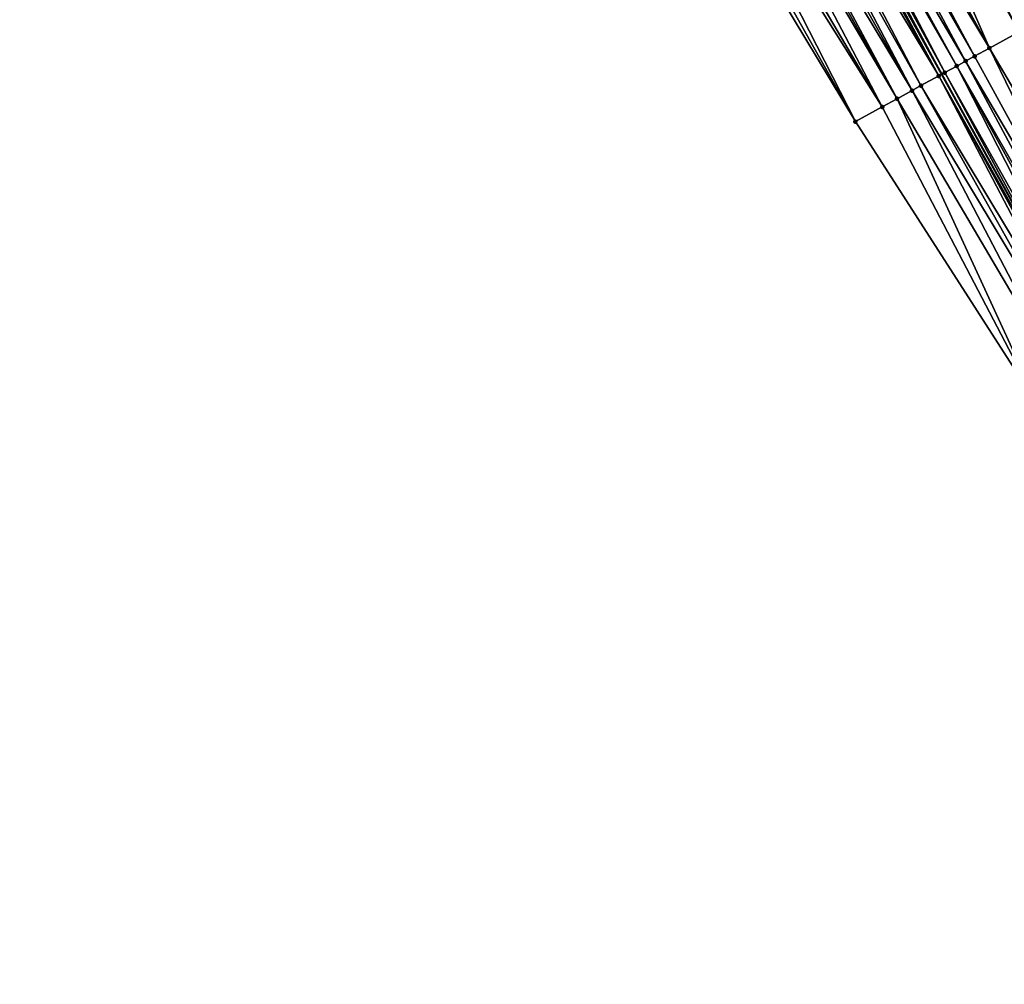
# Model space of a CAD drawing. Header units: feet. Extents: x 2004186 to 2014793, y 836912 to 864902.
# Tile 360 of 656: x 2009977 to 2010035, y 848602 to 848659. Entities that reach past the tile are written whole.
import ezdxf

# ---------------------------------------------------------------- set-up
doc = ezdxf.new("R2010")
doc.units = ezdxf.units.FT
doc.header["$LTSCALE"] = 100
doc.header["$MEASUREMENT"] = 0
for name, color, linetype, lineweight in [('EP_Travel Lane', 5, 'Continuous', 40), ('Road Shots', 4, 'Continuous', 200), ('Road X-Section', 30, 'Continuous', 13)]:
    doc.layers.add(name, color=color, linetype=linetype, lineweight=lineweight)
doc.layers.add('I-77 SB_MM21-27-Surface-Border', color=7, linetype='Continuous')
doc.layers.add('I-77 SB_MM21-27-Surface-TIN', color=7, linetype='Continuous')

msp = doc.modelspace()

# ---------------------------------------------------------------- linework, layer by layer
at = {"layer": 'EP_Travel Lane'}
msp.add_polyline3d([(2010069.520886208, 848585.9350449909, 428.7094043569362), (2010060.05615643, 848603.5539127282, 428.663867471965), (2010050.591453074, 848621.1727312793, 428.6002181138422), (2010041.175988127, 848638.4526213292, 428.5314376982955), (2010031.521491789, 848655.9680172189, 428.4751619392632), (2010021.867039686, 848673.4833328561, 428.3907730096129), (2010012.212568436, 848690.9986832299, 428.3185606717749), (2010002.640498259, 848708.0983404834, 428.2495197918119), (2009992.78941218, 848725.5040277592, 428.1963223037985), (2009982.938336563, 848742.909696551, 428.1373948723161), (2009973.087258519, 848760.3153696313, 428.0798318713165), (2009963.192125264, 848777.3908727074, 428.0138131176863), (2009953.07556799, 848794.6433529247, 427.9231540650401), (2009942.958970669, 848811.8959014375, 427.8556296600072), (2009932.842367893, 848829.1484592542, 427.7912703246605), (2009922.732590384, 848845.9093054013, 427.7466532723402), (2009912.311521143, 848862.9794874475, 427.6353479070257)], dxfattribs=at)
at = {"layer": 'I-77 SB_MM21-27-Surface-Border', "color": 3, "linetype": 'ByBlock', "lineweight": -2}
msp.add_polyline3d([(2010068.575462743, 848585.4322916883, 428.6773773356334), (2010057.950708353, 848602.4342243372, 428.5748901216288), (2010046.972780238, 848619.2483583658, 428.4633162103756), (2010037.282233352, 848636.3155709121, 428.3773001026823), (2010026.434198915, 848653.1758932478, 428.270718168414), (2010016.112140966, 848670.3249174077, 428.1913980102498), (2010005.965462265, 848687.5700775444, 428.0871574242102), (2009996.250783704, 848704.4533430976, 428.0119703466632), (2009986.342978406, 848721.8265923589, 427.9370457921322), (2009976.261435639, 848739.1007694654, 427.8642834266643), (2009966.527326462, 848756.573163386, 427.8101915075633), (2009957.016627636, 848773.7781877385, 427.7516291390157), (2009946.919986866, 848791.0422770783, 427.6511983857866), (2009936.478015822, 848808.1045075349, 427.5765674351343), (2009926.553963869, 848825.4696568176, 427.5074286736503), (2009916.190808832, 848841.9269525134, 427.4272913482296), (2009906.306348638, 848859.323898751, 427.3652300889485)], dxfattribs=at)
at = {"layer": 'I-77 SB_MM21-27-Surface-TIN', "color": 128, "linetype": 'ByBlock', "lineweight": -2}
for points in [[(2010026.807195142, 848676.1948252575, 428.6224551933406), (2010026.28120886, 848675.9061412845, 428.6012625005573), (2010036.077245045, 848658.4684978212, 428.6818950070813)], [(2010026.807195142, 848676.1948252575, 428.6224551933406), (2010036.077245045, 848658.4684978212, 428.6818950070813), (2010037.655215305, 848659.3345289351, 428.7382196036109)], [(2010026.28120886, 848675.9061412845, 428.6012625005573), (2010024.703256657, 848675.0400772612, 428.5334669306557), (2010034.32396978, 848657.5061954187, 428.6034206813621)], [(2010026.28120886, 848675.9061412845, 428.6012625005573), (2010034.32396978, 848657.5061954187, 428.6034206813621), (2010036.077245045, 848658.4684978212, 428.6818950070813)], [(2010024.703256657, 848675.0400772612, 428.5334669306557), (2010024.001954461, 848674.6551418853, 428.4970527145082), (2010034.32396978, 848657.5061954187, 428.6034206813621)], [(2010023.475970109, 848674.3664543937, 428.4746341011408), (2010022.774662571, 848673.9815287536, 428.441612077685), (2010032.921353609, 848656.736346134, 428.5380758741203)], [(2010024.001954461, 848674.6551418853, 428.4970527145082), (2010023.475970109, 848674.3664543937, 428.4746341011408), (2010033.447337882, 848657.0250337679, 428.5605426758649)], [(2010023.475970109, 848674.3664543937, 428.4746341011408), (2010032.921353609, 848656.736346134, 428.5380758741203), (2010033.447337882, 848657.0250337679, 428.5605426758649)], [(2010024.001954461, 848674.6551418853, 428.4970527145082), (2010033.447337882, 848657.0250337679, 428.5605426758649), (2010034.32396978, 848657.5061954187, 428.6034206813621)], [(2010022.424013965, 848673.7890565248, 428.4218227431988), (2010022.073374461, 848673.5965677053, 428.3962529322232), (2010031.694067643, 848656.0627222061, 428.4788770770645)], [(2010022.774662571, 848673.9815287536, 428.441612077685), (2010022.424013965, 848673.7890565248, 428.4218227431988), (2010032.395369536, 848656.4476581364, 428.5154823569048)], [(2010022.424013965, 848673.7890565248, 428.4218227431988), (2010031.694067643, 848656.0627222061, 428.4788770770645), (2010032.395369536, 848656.4476581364, 428.5154823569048)], [(2010022.774662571, 848673.9815287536, 428.441612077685), (2010032.395369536, 848656.4476581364, 428.5154823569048), (2010032.921353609, 848656.736346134, 428.5380758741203)], [(2010021.547364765, 848673.3079264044, 428.3899282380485), (2010021.021357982, 848673.0192797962, 428.3817543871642), (2010031.343399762, 848655.8702851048, 428.4713280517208)], [(2010021.547364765, 848673.3079264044, 428.3899282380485), (2010031.343399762, 848655.8702851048, 428.4713280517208), (2010021.867039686, 848673.4833328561, 428.3907730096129)], [(2010021.898043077, 848673.5003444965, 428.3908549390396), (2010021.867039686, 848673.4833328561, 428.3907730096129), (2010031.521491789, 848655.9680172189, 428.4751619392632)], [(2010031.343399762, 848655.8702851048, 428.4713280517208), (2010031.521491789, 848655.9680172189, 428.4751619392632), (2010021.867039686, 848673.4833328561, 428.3907730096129)], [(2010022.073374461, 848673.5965677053, 428.3962529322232), (2010021.898043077, 848673.5003444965, 428.3908549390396), (2010031.521491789, 848655.9680172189, 428.4751619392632)], [(2010022.073374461, 848673.5965677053, 428.3962529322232), (2010031.521491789, 848655.9680172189, 428.4751619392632), (2010031.694067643, 848656.0627222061, 428.4788770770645)], [(2010020.495361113, 848672.7306151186, 428.3672847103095), (2010019.969373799, 848672.4419330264, 428.3467473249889), (2010029.765432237, 848655.0042490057, 428.4132665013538)], [(2010021.021357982, 848673.0192797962, 428.3817543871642), (2010020.495361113, 848672.7306151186, 428.3672847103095), (2010030.291419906, 848655.2929304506, 428.4335768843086)], [(2010020.495361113, 848672.7306151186, 428.3672847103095), (2010029.765432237, 848655.0042490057, 428.4132665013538), (2010030.291419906, 848655.2929304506, 428.4335768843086)], [(2010021.021357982, 848673.0192797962, 428.3817543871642), (2010030.291419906, 848655.2929304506, 428.4335768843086), (2010031.343399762, 848655.8702851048, 428.4713280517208)], [(2010019.092743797, 848671.960767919, 428.3026623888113), (2010018.742085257, 848671.7683137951, 428.2891813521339), (2010028.888794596, 848654.523097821, 428.3740351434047)], [(2010019.443397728, 848672.1532304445, 428.3190707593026), (2010019.092743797, 848671.960767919, 428.3026623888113), (2010028.888794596, 848654.523097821, 428.3740351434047)], [(2010019.969373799, 848672.4419330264, 428.3467473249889), (2010019.443397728, 848672.1532304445, 428.3190707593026), (2010029.765432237, 848655.0042490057, 428.4132665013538)], [(2010019.443397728, 848672.1532304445, 428.3190707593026), (2010028.888794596, 848654.523097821, 428.3740351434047), (2010029.765432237, 848655.0042490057, 428.4132665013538)], [(2010018.742085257, 848671.7683137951, 428.2891813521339), (2010017.865416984, 848671.2872184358, 428.2693984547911), (2010028.012148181, 848654.0419626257, 428.3403748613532)], [(2010018.742085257, 848671.7683137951, 428.2891813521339), (2010028.012148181, 848654.0419626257, 428.3403748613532), (2010028.888794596, 848654.523097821, 428.3740351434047)], [(2010017.339431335, 848670.9985333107, 428.247804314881), (2010016.638126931, 848670.6136019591, 428.2127922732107), (2010026.434198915, 848653.1758932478, 428.270718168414)], [(2010017.865416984, 848671.2872184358, 428.2693984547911), (2010017.339431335, 848670.9985333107, 428.247804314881), (2010028.012148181, 848654.0419626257, 428.3403748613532)], [(2010017.339431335, 848670.9985333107, 428.247804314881), (2010026.434198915, 848653.1758932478, 428.270718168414), (2010028.012148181, 848654.0419626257, 428.3403748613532)], [(2010016.638126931, 848670.6136019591, 428.2127922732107), (2010016.112140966, 848670.3249174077, 428.1913980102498), (2010026.434198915, 848653.1758932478, 428.270718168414)], [(2010036.077245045, 848658.4684978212, 428.6818950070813), (2010034.32396978, 848657.5061954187, 428.6034206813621), (2010044.470699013, 848640.2609431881, 428.6755206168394)], [(2010034.32396978, 848657.5061954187, 428.6034206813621), (2010033.447337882, 848657.0250337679, 428.5605426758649), (2010043.068071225, 848639.4911150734, 428.6175479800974)], [(2010034.32396978, 848657.5061954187, 428.6034206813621), (2010043.068071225, 848639.4911150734, 428.6175479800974), (2010044.470699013, 848640.2609431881, 428.6755206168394)], [(2010033.447337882, 848657.0250337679, 428.5605426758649), (2010032.921353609, 848656.736346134, 428.5380758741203), (2010043.068071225, 848639.4911150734, 428.6175479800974)], [(2010032.395369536, 848656.4476581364, 428.5154823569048), (2010031.694067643, 848656.0627222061, 428.4788770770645), (2010041.490121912, 848638.6250457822, 428.5479169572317)], [(2010032.921353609, 848656.736346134, 428.5380758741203), (2010032.395369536, 848656.4476581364, 428.5154823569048), (2010042.366750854, 848639.1062128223, 428.5926752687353)], [(2010032.395369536, 848656.4476581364, 428.5154823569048), (2010042.016095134, 848638.9137535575, 428.5774029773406), (2010042.366750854, 848639.1062128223, 428.5926752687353)], [(2010032.395369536, 848656.4476581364, 428.5154823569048), (2010041.490121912, 848638.6250457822, 428.5479169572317), (2010042.016095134, 848638.9137535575, 428.5774029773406)], [(2010032.921353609, 848656.736346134, 428.5380758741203), (2010042.366750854, 848639.1062128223, 428.5926752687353), (2010043.068071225, 848639.4911150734, 428.6175479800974)], [(2010031.343399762, 848655.8702851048, 428.4713280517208), (2010030.291419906, 848655.2929304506, 428.4335768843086), (2010040.613473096, 848638.1439149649, 428.5157795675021)], [(2010031.343399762, 848655.8702851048, 428.4713280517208), (2010041.13947111, 848638.4325775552, 428.52952203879), (2010031.521491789, 848655.9680172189, 428.4751619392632)], [(2010031.343399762, 848655.8702851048, 428.4713280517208), (2010040.964140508, 848638.3363529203, 428.5236271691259), (2010041.13947111, 848638.4325775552, 428.52952203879)], [(2010031.343399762, 848655.8702851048, 428.4713280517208), (2010040.613473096, 848638.1439149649, 428.5157795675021), (2010040.964140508, 848638.3363529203, 428.5236271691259)], [(2010031.694067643, 848656.0627222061, 428.4788770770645), (2010031.521491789, 848655.9680172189, 428.4751619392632), (2010041.175988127, 848638.4526213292, 428.5314376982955)], [(2010041.13947111, 848638.4325775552, 428.52952203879), (2010041.175988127, 848638.4526213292, 428.5314376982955), (2010031.521491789, 848655.9680172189, 428.4751619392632)], [(2010031.694067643, 848656.0627222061, 428.4788770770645), (2010041.175988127, 848638.4526213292, 428.5314376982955), (2010041.490121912, 848638.6250457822, 428.5479169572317)], [(2010030.291419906, 848655.2929304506, 428.4335768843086), (2010029.765432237, 848655.0042490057, 428.4132665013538), (2010040.087481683, 848637.8552403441, 428.4978454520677)], [(2010030.291419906, 848655.2929304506, 428.4335768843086), (2010040.087481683, 848637.8552403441, 428.4978454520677), (2010040.613473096, 848638.1439149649, 428.5157795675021)], [(2010028.888794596, 848654.523097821, 428.3740351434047), (2010028.012148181, 848654.0419626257, 428.3403748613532), (2010037.282233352, 848636.3155709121, 428.3773001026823)], [(2010029.765432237, 848655.0042490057, 428.4132665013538), (2010028.888794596, 848654.523097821, 428.3740351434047), (2010039.035518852, 848637.2778546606, 428.4492799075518)], [(2010028.888794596, 848654.523097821, 428.3740351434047), (2010037.282233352, 848636.3155709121, 428.3773001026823), (2010039.035518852, 848637.2778546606, 428.4492799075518)], [(2010029.765432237, 848655.0042490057, 428.4132665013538), (2010039.035518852, 848637.2778546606, 428.4492799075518), (2010040.087481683, 848637.8552403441, 428.4978454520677)], [(2010028.012148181, 848654.0419626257, 428.3403748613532), (2010026.434198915, 848653.1758932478, 428.270718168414), (2010037.282233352, 848636.3155709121, 428.3773001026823)]]:
    msp.add_3dface(points, dxfattribs=at)
at = {"layer": 'Road Shots', "lineweight": 100}
for p in [(2010034.32396978, 848657.5061954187, 428.6034206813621), (2010033.447337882, 848657.0250337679, 428.5605426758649), (2010032.395369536, 848656.4476581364, 428.5154823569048), (2010032.921353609, 848656.736346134, 428.5380758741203), (2010031.343399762, 848655.8702851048, 428.4713280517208), (2010031.694067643, 848656.0627222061, 428.4788770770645), (2010030.291419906, 848655.2929304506, 428.4335768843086), (2010028.888794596, 848654.523097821, 428.3740351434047), (2010029.765432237, 848655.0042490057, 428.4132665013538), (2010028.012148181, 848654.0419626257, 428.3403748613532), (2010026.434198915, 848653.1758932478, 428.270718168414)]:
    msp.add_point(p, dxfattribs=at)
at = {"layer": 'Road X-Section', "extrusion": (0.4810360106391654, -0.8766947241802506, 0.003273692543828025), "elevation": 222886.7372485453, "flags": 128}
msp.add_lwpolyline([(2170423.938789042, -301.3935467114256), (2170425.738789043, -301.3238896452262), (2170426.738789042, -301.2902291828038), (2170427.738789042, -301.2509976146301), (2170428.338789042, -301.2306871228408), (2170429.538789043, -301.1929357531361), (2170429.938789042, -301.1853866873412), (2170430.738789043, -301.1487812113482), (2170431.338789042, -301.1261875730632), (2170431.938789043, -301.1037206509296), (2170432.938789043, -301.060842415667), (2170434.938789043, -300.9823676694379), (2170436.738789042, -300.9260427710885), (2170437.338789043, -300.9002224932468), (2170438.338789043, -300.8550124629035), (2170439.538789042, -300.807002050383), (2170440.338789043, -300.7785493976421), (2170441.538789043, -300.724093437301), (2170441.938789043, -300.7058918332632), (2170442.338789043, -300.6825896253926), (2170442.738789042, -300.6591604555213), (2170442.938789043, -300.6504556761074), (2170444.338789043, -300.6075029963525), (2170445.738789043, -300.5562206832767), (2170446.538789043, -300.5271956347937), (2170447.738789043, -300.4733034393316), (2170448.338789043, -300.4509650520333), (2170449.138789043, -300.4253567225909), (2170450.938789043, -300.3590516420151), (2170451.338789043, -300.3420466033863), (2170451.938789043, -300.3095636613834), (2170452.338789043, -300.2867343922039), (2170452.738789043, -300.2683923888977), (2170453.138789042, -300.2547508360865), (2170453.538789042, -300.2433724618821), (2170453.938789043, -300.2351513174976), (2170454.338789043, -300.219496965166), (2170454.738789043, -300.2002694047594), (2170455.538789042, -300.1689617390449), (2170456.138789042, -300.1411569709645), (2170457.138789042, -300.0998450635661), (2170457.938789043, -300.0742920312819), (2170459.538789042, -300.0124295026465), (2170460.138789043, -299.9869017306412), (2170461.738789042, -299.9256294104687), (2170463.138789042, -299.8685965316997), (2170464.138789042, -299.8306529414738), (2170464.538789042, -299.8193498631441), (2170464.938789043, -299.8164972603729), (2170465.538789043, -299.804684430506), (2170465.738789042, -299.8033507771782), (2170465.938789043, -299.7968831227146), (2170466.138789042, -299.7825144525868), (2170466.538789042, -299.7451672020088), (2170466.738789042, -299.7318744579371), (2170466.938789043, -299.7212295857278), (2170467.138789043, -299.7152182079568), (2170467.538789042, -299.7108821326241), (2170467.738789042, -299.7053495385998), (2170467.938789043, -299.695670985), (2170468.338789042, -299.6705200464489), (2170468.538789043, -299.6609033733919), (2170468.938789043, -299.6485392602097), (2170469.338789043, -299.6390411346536), (2170471.738789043, -299.5624631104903), (2170472.338789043, -299.5433193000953), (2170473.538789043, -299.5021133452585), (2170474.138789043, -299.4913891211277), (2170474.938789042, -299.4709838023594)], dxfattribs=at)

doc.saveas('drawing.dxf')
